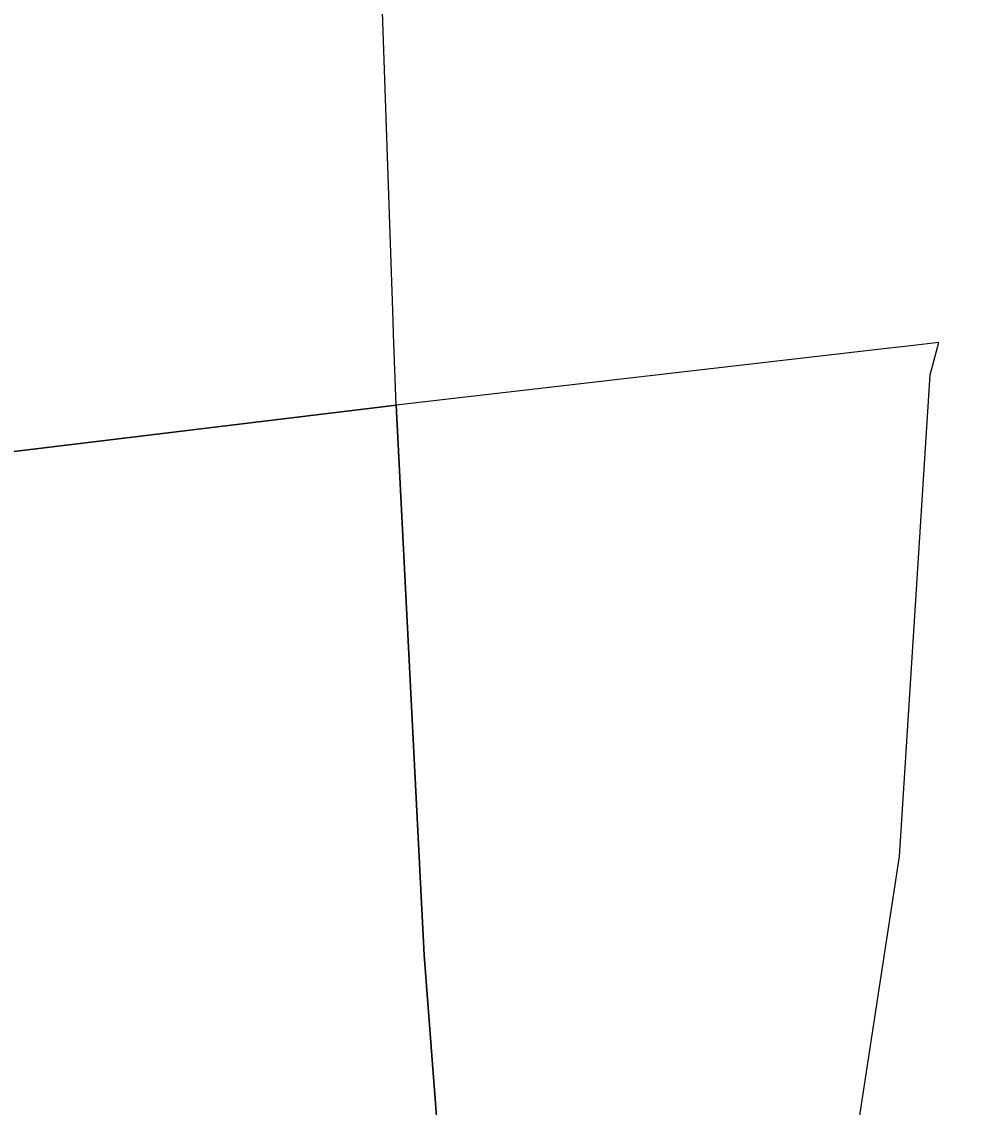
# Model space of a CAD drawing. Extents: x -754150 to -749824, y -1058608 to -1053956.
# Drawn here: x -750901.1 to -750804.8, y -1057587.2 to -1057476.4 of the extents above; entities that cross this region are included whole.
import ezdxf

# ---------------------------------------------------------------- set-up
doc = ezdxf.new("R2010")
doc.units = 0
for name, color, linetype in [('Vrstva 1', 7, 'Continuous'), ('Vrstva 51', 7, 'Continuous'), ('Vrstva 53', 7, 'Continuous')]:
    doc.layers.add(name, color=color, linetype=linetype)

msp = doc.modelspace()

# ---------------------------------------------------------------- linework, layer by layer
at = {"layer": 'Vrstva 1'}
for p, q in [((-750807.5, -1057509.2), (-750810.98, -1057509.6)), ((-750808.4, -1057512.5), (-750807.5, -1057509.2)), ((-750862.9, -1057515.6), (-750908.38, -1057521.1))]:
    msp.add_line(p, q, dxfattribs=at)
for points in [[(-750862.9, -1057515.6), (-750863.15, -1057508.33), (-750863.2, -1057506.93), (-750865.8, -1057431.1), (-750873.9, -1057356.4), (-750880.6, -1057324.6)], [(-750810.98, -1057509.6), (-750812.53, -1057509.78), (-750862.9, -1057515.6)], [(-750817.32, -1057599.61), (-750811.51, -1057561.65), (-750808.4, -1057512.5)], [(-751586.13, -1058567.18), (-751573.66, -1058566.81), (-751549.29, -1058564.13), (-751508.86, -1058555.16), (-751478.47, -1058545.92), (-751399.48, -1058517.52), (-751365.47, -1058501.18), (-751318.61, -1058474.93), (-751299.33, -1058462.61), (-751231.72, -1058405.55), (-751161.93, -1058341.93), (-751119.52, -1058299.27), (-750939.41, -1058075.37), (-750906.19, -1058024.56), (-750867.3, -1057955.18), (-750855.59, -1057917.44), (-750850.9, -1057894.47), (-750848.79, -1057846.19), (-750843.4, -1057709.3), (-750844.11, -1057689.15), (-750857.69, -1057602.42), (-750860.04, -1057571.72), (-750862.9, -1057515.6)]]:
    msp.add_lwpolyline(points, dxfattribs=at)
at = {"layer": 'Vrstva 51'}
msp.add_lwpolyline([(-750927.9, -1057165.82), (-750932.99, -1057168.09), (-750981.91, -1057189.87), (-750981.27, -1057192.38), (-750943.6, -1057339.8), (-750941.57, -1057347.24), (-750937.57, -1057366.76), (-750918.96, -1057464.96), (-750915.42, -1057484.74), (-750911.01, -1057505), (-750908.38, -1057521.1), (-750862.9, -1057515.6), (-750863.15, -1057508.33), (-750863.2, -1057506.93), (-750865.8, -1057431.1), (-750873.9, -1057356.4), (-750880.6, -1057324.6), (-750899.5, -1057254), (-750926.5, -1057169), (-750927.78, -1057166.09)], close=True, dxfattribs=at)
for points in [[(-750816.73, -1057917.46), (-750816.13, -1057896.56), (-750811.26, -1057797.69), (-750809.16, -1057766.68), (-750807.93, -1057736.87), (-750804.8, -1057683.14), (-750809.75, -1057653.66), (-750815.1, -1057621.79), (-750817.32, -1057599.61), (-750811.51, -1057561.65), (-750808.4, -1057512.5), (-750807.5, -1057509.2), (-750810.98, -1057509.6), (-750812.53, -1057509.78), (-750862.9, -1057515.6), (-750860.04, -1057571.72), (-750857.69, -1057602.42), (-750844.11, -1057689.15), (-750843.4, -1057709.3), (-750848.79, -1057846.19), (-750850.9, -1057894.47), (-750855.59, -1057917.44)], [(-750855.59, -1057917.44), (-750850.9, -1057894.47), (-750848.79, -1057846.19), (-750843.4, -1057709.3), (-750844.11, -1057689.15), (-750857.69, -1057602.42), (-750860.04, -1057571.72), (-750862.9, -1057515.6), (-750908.38, -1057521.1), (-750907.24, -1057528.12), (-750904.96, -1057546.26), (-750911.21, -1057546.63), (-750902.7, -1057623.14), (-750897.23, -1057673.39), (-750897.09, -1057675.49), (-750895.14, -1057705.24), (-750884.82, -1057812.97), (-750892.25, -1057878.87), (-750905.91, -1057935.63)]]:
    msp.add_lwpolyline(points, dxfattribs=at)
at = {"layer": 'Vrstva 53'}
msp.add_lwpolyline([(-750816.73, -1057917.46), (-750816.13, -1057896.56), (-750811.26, -1057797.69), (-750809.16, -1057766.68), (-750807.93, -1057736.87), (-750804.8, -1057683.14), (-750809.75, -1057653.66), (-750815.1, -1057621.79), (-750817.32, -1057599.61), (-750811.51, -1057561.65), (-750808.4, -1057512.5), (-750807.5, -1057509.2), (-750810.98, -1057509.6), (-750812.53, -1057509.78), (-750862.9, -1057515.6), (-750863.15, -1057508.33), (-750863.2, -1057506.93), (-750865.8, -1057431.1), (-750873.9, -1057356.4), (-750880.6, -1057324.6), (-750899.5, -1057254)], dxfattribs=at)

doc.saveas('drawing.dxf')
